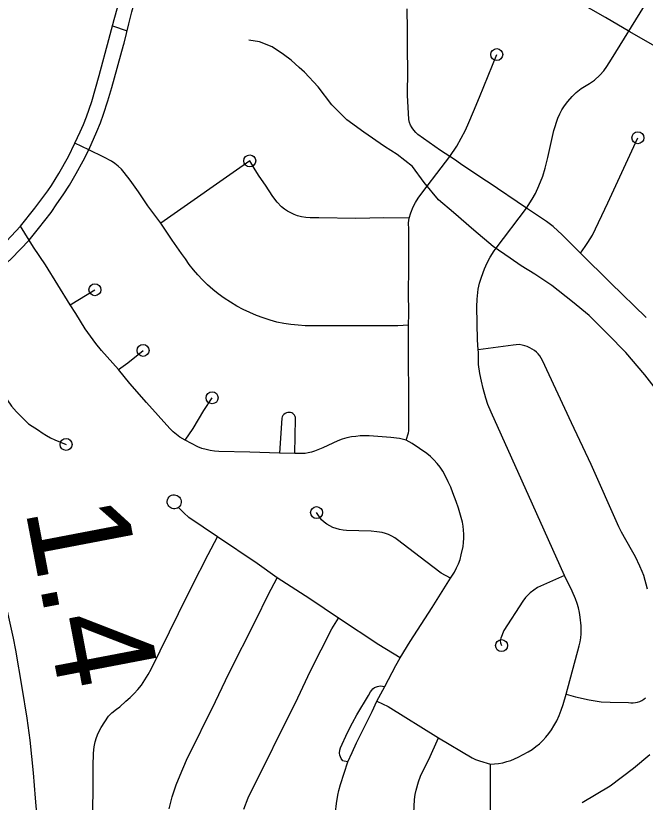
# Model space of a CAD drawing. Extents: x -19 to 366, y -4 to 359.
# Drawn here: x 148.476 to 148.974, y 193.214 to 193.836 of the extents above; entities that cross this region are included whole.
import ezdxf

# ---------------------------------------------------------------- set-up
doc = ezdxf.new("R2010")
doc.units = 0
for name, color, linetype in [('R_Contour Annot', 7, 'Continuous'), ('R_Exist Surface Annot', 7, 'Continuous'), ('R_Striping', 7, 'Continuous'), ('R_Temp Easement', 7, 'Continuous'), ('Sheet Fence', 7, 'Continuous'), ('T_Vehicle Path Lt Minor', 7, 'Continuous')]:
    doc.layers.add(name, color=color, linetype=linetype)

msp = doc.modelspace()

# ---------------------------------------------------------------- linework, layer by layer
at = {"layer": 'R_Contour Annot'}
for points in [[(148.96144, 193.82304), (148.94234, 193.83439), (148.93069, 193.84112), (148.92004, 193.84689), (148.9086, 193.85286), (148.89746, 193.85834), (148.88652, 193.86338), (148.87735, 193.86725), (148.86271, 193.8728), (148.8581, 193.8754)], [(149.1652, 193.72549), (149.16071, 193.73036), (149.15559, 193.73512), (149.1521, 193.73816), (149.14534, 193.74343), (149.13955, 193.74761), (149.13447, 193.75097), (149.1297, 193.75375), (149.1234, 193.75702), (149.11791, 193.75957), (149.11239, 193.76193), (149.10438, 193.76491), (149.09117, 193.76902), (149.03981, 193.78417), (149.02956, 193.78774), (149.02234, 193.79045), (149.01315, 193.79444), (149.00347, 193.79928), (148.96144, 193.82304)]]:
    msp.add_lwpolyline(points, dxfattribs=at)
at = {"layer": 'R_Exist Surface Annot'}
msp.add_lwpolyline([(148.49138, 193.02327), (148.49393, 193.05829), (148.49485, 193.07246), (148.49538, 193.08667), (148.49574, 193.10401), (148.49586, 193.12129), (148.49576, 193.13841), (148.49548, 193.16088), (148.49342, 193.1934), (148.49138, 193.21746), (148.48967, 193.2375), (148.48708, 193.26312), (148.48463, 193.28072), (148.48087, 193.30488), (148.47569, 193.33434), (148.47387, 193.34375), (148.46392, 193.3888), (148.45811, 193.41579), (148.45197, 193.4443), (148.45175, 193.44555), (148.44443, 193.47837), (148.43534, 193.51502), (148.41947, 193.58703)], dxfattribs=at)
at = {"layer": 'R_Striping'}
for points in [[(148.54923, 193.81714), (148.55357, 193.83279), (148.55871, 193.85184), (148.5641, 193.87286), (148.56828, 193.88823), (148.56913, 193.8914), (148.57333, 193.90869), (148.57902, 193.93081)], [(148.56145, 193.8141), (148.56526, 193.8294), (148.56758, 193.83893), (148.57514, 193.8664), (148.57917, 193.88212)], [(148.81902, 193.72448), (148.81177, 193.72927), (148.79387, 193.74192), (148.79214, 193.74352), (148.79059, 193.74529), (148.78923, 193.74722), (148.7881, 193.74928), (148.78721, 193.75146), (148.78655, 193.75372), (148.78571, 193.77306), (148.78583, 193.79291), (148.78554, 193.80879), (148.78563, 193.82465), (148.78537, 193.84143)], [(148.87981, 193.68372), (148.88433, 193.69078), (148.88685, 193.69534), (148.88958, 193.7013), (148.89262, 193.70907), (148.89456, 193.71533), (148.89675, 193.7237), (148.90132, 193.74514), (148.90455, 193.75497), (148.90606, 193.75839), (148.90772, 193.76148), (148.90976, 193.76454), (148.91241, 193.76793), (148.91596, 193.77198), (148.91901, 193.77511), (148.92294, 193.77829), (148.92946, 193.78224), (148.93345, 193.78492), (148.93764, 193.78896), (148.9408, 193.79241), (148.94324, 193.79573), (148.947, 193.80147), (148.97309, 193.84365)], [(148.55219, 193.82778), (148.56386, 193.82379)], [(148.52246, 193.73519), (148.5267, 193.74397), (148.52927, 193.74986), (148.53165, 193.75583), (148.53384, 193.76188), (148.53581, 193.768), (148.54173, 193.78858), (148.54923, 193.81714)], [(148.5334, 193.7299), (148.53983, 193.74429), (148.54261, 193.75112), (148.5452, 193.75801), (148.54865, 193.7685), (148.55179, 193.7791), (148.56091, 193.81254), (148.56145, 193.8141)], [(148.81902, 193.72448), (148.82464, 193.73278), (148.83154, 193.74544), (148.83417, 193.75149), (148.83772, 193.76027), (148.84262, 193.77153), (148.85618, 193.8051)], [(148.47938, 193.6696), (148.49077, 193.68373), (148.50107, 193.69755), (148.50393, 193.7017), (148.50973, 193.71108), (148.51734, 193.72449), (148.52246, 193.73519)], [(148.5334, 193.7299), (148.52246, 193.73519)], [(148.92239, 193.64814), (148.92604, 193.6535), (148.92832, 193.65647), (148.93207, 193.6624), (148.94413, 193.68784), (148.96783, 193.73943)], [(148.48623, 193.65847), (148.49381, 193.66764), (148.50378, 193.68039), (148.50829, 193.68719), (148.51326, 193.69433), (148.5182, 193.70201), (148.52354, 193.71102), (148.52895, 193.72111), (148.5334, 193.7299)], [(148.59039, 193.67189), (148.58031, 193.68563), (148.57284, 193.69653), (148.56619, 193.70578), (148.56148, 193.71206), (148.55922, 193.71453), (148.55679, 193.71682), (148.55419, 193.71893), (148.55143, 193.72084), (148.54536, 193.72416), (148.5334, 193.7299)], [(148.78683, 193.67574), (148.78824, 193.68005), (148.7902, 193.68478), (148.79204, 193.68829), (148.79414, 193.69176), (148.79768, 193.69669), (148.81213, 193.71574), (148.81902, 193.72448)], [(148.87981, 193.68372), (148.84932, 193.70434), (148.84674, 193.7058), (148.82745, 193.71884), (148.82269, 193.72225), (148.81902, 193.72448)], [(148.78683, 193.67574), (148.76683, 193.67606), (148.74476, 193.67569), (148.71543, 193.67612), (148.71202, 193.67603), (148.70863, 193.67613), (148.70524, 193.67643), (148.70186, 193.67692), (148.69852, 193.67759), (148.69582, 193.67867), (148.6932, 193.67993), (148.69069, 193.68138), (148.68827, 193.68299), (148.68599, 193.68478), (148.6825, 193.68844), (148.67914, 193.69287), (148.67314, 193.70205), (148.66826, 193.7091), (148.66501, 193.71406), (148.66077, 193.72114), (148.59039, 193.67189)], [(148.8414, 193.57182), (148.84093, 193.57959), (148.84043, 193.6057), (148.84079, 193.61188), (148.84163, 193.61965), (148.84264, 193.62446), (148.84414, 193.6292), (148.84659, 193.63576), (148.84863, 193.6404), (148.85101, 193.6449), (148.85429, 193.65012), (148.85574, 193.65221), (148.87981, 193.68372)], [(148.92239, 193.64814), (148.90791, 193.66277), (148.90073, 193.66921), (148.89563, 193.6732), (148.88618, 193.67964), (148.87981, 193.68372)], [(148.78649, 193.59115), (148.78674, 193.60023), (148.78648, 193.6178), (148.78669, 193.63526), (148.78662, 193.66688), (148.78646, 193.67211), (148.78683, 193.67574)], [(148.4071, 193.60861), (148.42382, 193.61965), (148.43303, 193.62628), (148.43421, 193.62714), (148.43689, 193.62922), (148.45108, 193.64117), (148.45862, 193.64792), (148.46837, 193.65764), (148.47938, 193.6696)], [(148.48623, 193.65847), (148.47938, 193.6696)], [(148.78649, 193.59115), (148.77805, 193.59069), (148.74587, 193.59064), (148.7276, 193.59081), (148.71034, 193.59069), (148.7047, 193.59079), (148.69905, 193.59115), (148.69344, 193.59176), (148.68788, 193.59261), (148.68232, 193.59372), (148.67683, 193.59522), (148.67138, 193.59695), (148.66604, 193.59894), (148.66079, 193.60116), (148.65562, 193.6036), (148.65049, 193.60638), (148.64548, 193.60939), (148.6406, 193.61262), (148.63587, 193.61607), (148.63163, 193.61956), (148.62751, 193.62321), (148.62354, 193.62702), (148.6197, 193.63098), (148.61624, 193.63504), (148.61297, 193.63923), (148.60985, 193.64356), (148.6069, 193.64802), (148.59946, 193.65844), (148.59039, 193.67189)], [(148.43451, 193.6124), (148.44042, 193.61662), (148.44901, 193.6233), (148.45735, 193.63025), (148.46496, 193.63703), (148.47238, 193.64401), (148.48623, 193.65847)], [(148.5188, 193.60745), (148.49927, 193.63886), (148.48966, 193.65292), (148.48623, 193.65847)], [(148.97433, 193.59738), (148.94609, 193.62462), (148.92239, 193.64814)], [(148.5188, 193.60745), (148.53832, 193.61929)], [(148.43451, 193.6124), (148.44346, 193.60041), (148.44678, 193.59252), (148.44974, 193.58449), (148.45312, 193.5704), (148.45562, 193.56151), (148.45832, 193.55268), (148.46044, 193.5474), (148.4628, 193.54222), (148.46537, 193.53714), (148.46879, 193.53212), (148.47246, 193.5273), (148.47639, 193.52268), (148.48579, 193.51319)], [(148.55686, 193.5563), (148.54341, 193.57122), (148.53895, 193.57677), (148.53471, 193.58248), (148.53067, 193.58834), (148.52687, 193.59434), (148.52327, 193.60049), (148.5188, 193.60745)], [(148.78467, 193.50028), (148.78639, 193.50613), (148.78665, 193.50765), (148.78679, 193.51002), (148.78649, 193.59115)], [(148.97544, 193.38245), (148.97245, 193.39349), (148.97137, 193.39644), (148.96949, 193.40081), (148.966, 193.40804), (148.96273, 193.41362), (148.95502, 193.42753), (148.95283, 193.43186), (148.93078, 193.48103), (148.91525, 193.51396), (148.89229, 193.56331), (148.89138, 193.56515), (148.89029, 193.56689), (148.88901, 193.5685), (148.88757, 193.56996), (148.88597, 193.57126), (148.88235, 193.57343), (148.88036, 193.57432), (148.8783, 193.57503), (148.8762, 193.57556), (148.87406, 193.5759), (148.86914, 193.57551), (148.8414, 193.57182)], [(148.55686, 193.5563), (148.5644, 193.56139), (148.57642, 193.57132)], [(148.90977, 193.3934), (148.88459, 193.44963), (148.85174, 193.52239), (148.84909, 193.52863), (148.84745, 193.53355), (148.84542, 193.54132), (148.84406, 193.5471), (148.84291, 193.5531), (148.84189, 193.56027), (148.84171, 193.56379), (148.84167, 193.56999), (148.8414, 193.57182)], [(148.60959, 193.50042), (148.60545, 193.50274), (148.60035, 193.50685), (148.5975, 193.50957), (148.57903, 193.53016), (148.56602, 193.54515), (148.55686, 193.5563)], [(148.60959, 193.50042), (148.61611, 193.5097), (148.62459, 193.52391), (148.63107, 193.53385)], [(148.69635, 193.48984), (148.69705, 193.5172), (148.69695, 193.51818), (148.69668, 193.51912), (148.69623, 193.51999), (148.69559, 193.52076), (148.69484, 193.52138), (148.69397, 193.52184), (148.69302, 193.52211), (148.69205, 193.5222), (148.69089, 193.52219), (148.68976, 193.52194), (148.6887, 193.52146), (148.68778, 193.52077), (148.687, 193.5199), (148.68644, 193.51889), (148.68609, 193.51778), (148.68446, 193.49)], [(148.48579, 193.51319), (148.49362, 193.50818), (148.49671, 193.50604), (148.4999, 193.50405), (148.5032, 193.50223), (148.50656, 193.50058), (148.51548, 193.49695)], [(148.68446, 193.49), (148.66092, 193.49087), (148.63636, 193.49139), (148.63297, 193.49166), (148.62959, 193.49216), (148.62625, 193.49288), (148.62298, 193.49382), (148.61977, 193.49497), (148.60959, 193.50042)], [(148.78467, 193.50028), (148.77916, 193.50156), (148.77238, 193.50238), (148.76557, 193.503), (148.75524, 193.50368), (148.75174, 193.50376), (148.74826, 193.50365), (148.74476, 193.50335), (148.74129, 193.50286), (148.73762, 193.50207), (148.73403, 193.50103), (148.73052, 193.49972), (148.71863, 193.49416), (148.71193, 193.49153), (148.70954, 193.4908), (148.70709, 193.49025), (148.70462, 193.4899), (148.70211, 193.48973), (148.69635, 193.48984)], [(148.81971, 193.39122), (148.82281, 193.39606), (148.82449, 193.39931), (148.82596, 193.40266), (148.82718, 193.40611), (148.82819, 193.40963), (148.82957, 193.41636), (148.82995, 193.41955), (148.83016, 193.42277), (148.83018, 193.42598), (148.82999, 193.42919), (148.82961, 193.43238), (148.82905, 193.43555), (148.8276, 193.44105), (148.82597, 193.4465), (148.82413, 193.45188), (148.82155, 193.45875), (148.81981, 193.46318), (148.8179, 193.46753), (148.81579, 193.47179), (148.81351, 193.47596), (148.81133, 193.47904), (148.80897, 193.48199), (148.80645, 193.48478), (148.80376, 193.48742), (148.80092, 193.48989), (148.78941, 193.49764), (148.78467, 193.50028)], [(148.69635, 193.48984), (148.68446, 193.49)], [(148.60446, 193.44717), (148.60355, 193.44663), (148.60257, 193.44628), (148.60153, 193.44611), (148.60049, 193.44614), (148.59946, 193.44636), (148.59848, 193.44677), (148.59761, 193.44735), (148.59688, 193.44809), (148.59628, 193.44895), (148.59585, 193.44991), (148.59561, 193.45093), (148.59555, 193.45198), (148.59577, 193.45328), (148.59631, 193.4545), (148.5971, 193.45556), (148.59796, 193.45626), (148.59896, 193.45677), (148.60004, 193.45706), (148.60115, 193.45714), (148.60227, 193.45699), (148.60332, 193.45663), (148.60429, 193.45606), (148.60512, 193.45531), (148.60578, 193.45441), (148.60626, 193.4534), (148.60653, 193.45231), (148.60657, 193.45115), (148.60636, 193.45001), (148.60592, 193.44894), (148.60529, 193.44798), (148.60446, 193.44717)], [(148.63521, 193.42396), (148.61267, 193.43934), (148.60854, 193.44285), (148.60446, 193.44717)], [(148.81971, 193.39122), (148.8122, 193.39528), (148.80016, 193.40432), (148.77776, 193.42168), (148.77551, 193.42321), (148.77315, 193.42453), (148.7707, 193.42566), (148.76814, 193.42658), (148.76554, 193.42728), (148.76123, 193.42791), (148.75689, 193.42829), (148.73737, 193.42889), (148.73462, 193.4292), (148.73188, 193.42972), (148.72921, 193.43045), (148.7266, 193.43139), (148.72412, 193.43257), (148.72178, 193.43399), (148.71958, 193.43562), (148.71753, 193.43745), (148.71367, 193.44307)], [(148.55181, 193.28494), (148.55531, 193.28766), (148.55814, 193.28956), (148.56286, 193.29413), (148.56623, 193.29699), (148.56941, 193.30006), (148.57239, 193.30334), (148.57513, 193.3068), (148.57792, 193.31087), (148.58051, 193.31508), (148.5829, 193.31941), (148.60444, 193.36331), (148.6151, 193.38457), (148.62793, 193.40997), (148.63521, 193.42396)], [(148.68262, 193.39155), (148.66667, 193.40297), (148.63521, 193.42396)], [(148.90977, 193.3934), (148.88843, 193.38377), (148.8827, 193.37969), (148.88079, 193.37787), (148.87903, 193.37591), (148.87695, 193.37315), (148.86176, 193.34985), (148.85936, 193.34379), (148.85908, 193.34277), (148.85902, 193.34163), (148.85916, 193.3401), (148.85999, 193.33796)], [(148.91108, 193.29965), (148.9214, 193.33787), (148.92211, 193.34097), (148.92261, 193.34411), (148.92294, 193.34729), (148.92308, 193.35047), (148.92304, 193.35365), (148.92233, 193.36051), (148.9217, 193.36416), (148.92086, 193.36776), (148.91983, 193.37132), (148.91861, 193.37482), (148.91584, 193.38104), (148.90977, 193.3934)], [(148.59693, 193.20889), (148.59956, 193.21849), (148.60271, 193.228), (148.60572, 193.23565), (148.61075, 193.24735), (148.63378, 193.29385), (148.64432, 193.31588), (148.66551, 193.35805), (148.6754, 193.37819), (148.68262, 193.39155)], [(148.7309, 193.35973), (148.70822, 193.37502), (148.68262, 193.39155)], [(148.77985, 193.32817), (148.78763, 193.34132), (148.8052, 193.368), (148.81971, 193.39122)], [(148.65617, 193.20869), (148.65943, 193.21764), (148.69878, 193.29659), (148.70889, 193.31796), (148.72566, 193.35117), (148.7309, 193.35973)], [(148.77985, 193.32817), (148.76296, 193.33858), (148.7309, 193.35973)], [(148.76766, 193.30565), (148.77645, 193.32224), (148.77985, 193.32817)], [(148.73845, 193.24597), (148.73556, 193.24654), (148.73444, 193.24694), (148.73309, 193.24863), (148.73248, 193.24992), (148.73208, 193.2513), (148.73192, 193.25283), (148.73206, 193.25526), (148.73261, 193.25725), (148.7382, 193.26916), (148.74212, 193.27689), (148.7456, 193.28328), (148.7548, 193.29843), (148.75642, 193.30149), (148.75726, 193.30279), (148.7581, 193.30371), (148.75938, 193.30471), (148.76179, 193.30575), (148.764, 193.3061), (148.76766, 193.30565)], [(148.76145, 193.29391), (148.76766, 193.30565)], [(148.85114, 193.24422), (148.85443, 193.24441), (148.85768, 193.2448), (148.86091, 193.24541), (148.86411, 193.24622), (148.86722, 193.24724), (148.87027, 193.24845), (148.87326, 193.24985), (148.88102, 193.25399), (148.88411, 193.25593), (148.88708, 193.25807), (148.8899, 193.26039), (148.89255, 193.26288), (148.89505, 193.26555), (148.89736, 193.26837), (148.8995, 193.27133), (148.90144, 193.27442), (148.90364, 193.2785), (148.9056, 193.28269), (148.90729, 193.28699), (148.90875, 193.29139), (148.91108, 193.29965)], [(148.91108, 193.29965), (148.9184, 193.29739), (148.92922, 193.29513), (148.93871, 193.29357), (148.94602, 193.29318), (148.96042, 193.29303), (148.96223, 193.29278), (148.96403, 193.29274), (148.96585, 193.2929), (148.96762, 193.29326), (148.96935, 193.29381), (148.97099, 193.29456), (148.97255, 193.29549), (148.97401, 193.29658)], [(148.73845, 193.24597), (148.74171, 193.25337), (148.74534, 193.26104), (148.75762, 193.28576), (148.76145, 193.29391)], [(148.76145, 193.29391), (148.77041, 193.28988), (148.81004, 193.26513)], [(148.53441, 193.01124), (148.53505, 193.07114), (148.5367, 193.19021), (148.53695, 193.24266), (148.53726, 193.25297), (148.53777, 193.25789), (148.53851, 193.26178), (148.53949, 193.26536), (148.54079, 193.26862), (148.54321, 193.27326), (148.54915, 193.28221), (148.55181, 193.28494)], [(148.78497, 193.01235), (148.78535, 193.05092), (148.78578, 193.06044), (148.78626, 193.06512), (148.78706, 193.07056), (148.78841, 193.07695), (148.79021, 193.08728), (148.79058, 193.09083), (148.79078, 193.09587), (148.79091, 193.10494), (148.79091, 193.16759), (148.7907, 193.20541), (148.79113, 193.21623), (148.7917, 193.22015), (148.79254, 193.22379), (148.79439, 193.23022), (148.79598, 193.23482), (148.79844, 193.24035), (148.80238, 193.2479), (148.81004, 193.26513)], [(148.81004, 193.26513), (148.83671, 193.24926), (148.83952, 193.24797), (148.84258, 193.24681), (148.85114, 193.24422)], [(148.72818, 193.19023), (148.72838, 193.20024), (148.72876, 193.20631), (148.72946, 193.2132), (148.73049, 193.21975), (148.7313, 193.2235), (148.73265, 193.22829), (148.73845, 193.24597)], [(148.84015, 193.01258), (148.84075, 193.05001), (148.84105, 193.0574), (148.84144, 193.0626), (148.8422, 193.0675), (148.84339, 193.07336), (148.84968, 193.09852), (148.85093, 193.10645), (148.8513, 193.11062), (148.85153, 193.12135), (148.85158, 193.17031), (148.85114, 193.24422)]]:
    msp.add_lwpolyline(points, dxfattribs=at)
for centre in [(148.85618, 193.8051), (148.96783, 193.73943), (148.66077, 193.72114), (148.53832, 193.61929), (148.57642, 193.57132), (148.63107, 193.53385), (148.51548, 193.49695), (148.71367, 193.44307), (148.85999, 193.33796)]:
    msp.add_circle(centre, 0.00473, dxfattribs=at)
at = {"layer": 'R_Temp Easement'}
for points in [[(148.98698, 193.53447), (148.9734, 193.55195), (148.9583, 193.56957), (148.94405, 193.58419), (148.92942, 193.59879), (148.91603, 193.60981), (148.89974, 193.62266), (148.8864, 193.63159), (148.87541, 193.63813), (148.86671, 193.64434), (148.85337, 193.65347), (148.83803, 193.66634), (148.82189, 193.68033), (148.81005, 193.69026), (148.79885, 193.70401), (148.78958, 193.71667), (148.77737, 193.72621), (148.76752, 193.73258), (148.75109, 193.7439), (148.73754, 193.75359), (148.72583, 193.76542), (148.71481, 193.77975), (148.70406, 193.79122), (148.69978, 193.79491), (148.69355, 193.80062), (148.68755, 193.8052), (148.67847, 193.81122), (148.6685, 193.81512), (148.66012, 193.8166)], [(148.92386, 193.21395), (148.94585, 193.2271), (148.96441, 193.2411), (148.97738, 193.25191)]]:
    msp.add_lwpolyline(points, dxfattribs=at)
at = {"layer": 'Sheet Fence'}
for points in [[(154.11585, 1.87092), (153.9063, 10.48743), (153.69602, 19.10409), (153.48501, 27.72087), (153.27327, 36.3378), (153.0608, 44.95486), (152.84759, 53.57206), (152.63366, 62.1894), (152.419, 70.80688), (152.20362, 79.42449), (151.98751, 88.04225), (151.77068, 96.66014), (151.55312, 105.27817), (151.33484, 113.89634), (151.11584, 122.51465), (150.89612, 131.13311), (150.67568, 139.7517), (150.45452, 148.37043), (150.23264, 156.98931), (150.01005, 165.60832), (149.78674, 174.22748), (149.56272, 182.84677), (149.33799, 191.46621), (149.11254, 200.0858), (148.88638, 208.70552), (148.65952, 217.32539), (148.43194, 225.9454), (148.20366, 234.56555), (147.97466, 243.18584), (147.74497, 251.80628), (147.51457, 260.42687), (147.28346, 269.04759), (147.05165, 277.66846), (146.81914, 286.28948), (146.58593, 294.91064), (146.35202, 303.53194), (146.11742, 312.15339), (145.88211, 320.77499), (145.64611, 329.39673), (145.40941, 338.01861), (145.17202, 346.64065)], [(0, 189.51617), (7.11214, 189.52059), (14.22427, 189.53386), (21.33637, 189.55597), (28.44845, 189.58693), (35.56048, 189.62672), (42.67245, 189.67537), (49.78436, 189.73285), (56.89619, 189.79918), (64.00793, 189.87436), (71.11958, 189.95838), (78.23111, 190.05124), (85.34253, 190.15294), (92.45381, 190.26349), (99.56495, 190.38288), (106.67593, 190.51112), (113.78675, 190.6482), (120.89739, 190.79412), (128.00785, 190.94888), (135.11811, 191.11248), (142.22816, 191.28493), (149.33799, 191.46621), (156.44759, 191.65634), (163.55694, 191.85531), (170.66605, 192.06312), (177.77489, 192.27977), (184.88345, 192.50526), (191.99173, 192.73959), (199.09971, 192.98276), (206.20739, 193.23477), (213.31474, 193.49561), (220.42177, 193.7653), (227.52845, 194.04382), (234.63479, 194.33118), (241.74076, 194.62738), (248.84635, 194.93241), (255.95157, 195.24628), (263.05638, 195.56898), (270.16079, 195.90052), (277.26478, 196.24089), (284.36834, 196.5901), (291.47147, 196.94814), (298.57414, 197.31501), (305.67635, 197.69072), (312.77809, 198.07525), (319.87934, 198.46862), (326.9801, 198.87082), (334.08035, 199.28185), (341.18009, 199.7017)]]:
    msp.add_spline(points, degree=3, dxfattribs=at)

# ---------------------------------------------------------------- texts
at = {"layer": 'T_Vehicle Path Lt Minor'}
msp.add_text('1.4', height=0.08, rotation=280.82173, dxfattribs=at).set_placement((148.48293, 193.44617))

doc.saveas('drawing.dxf')
